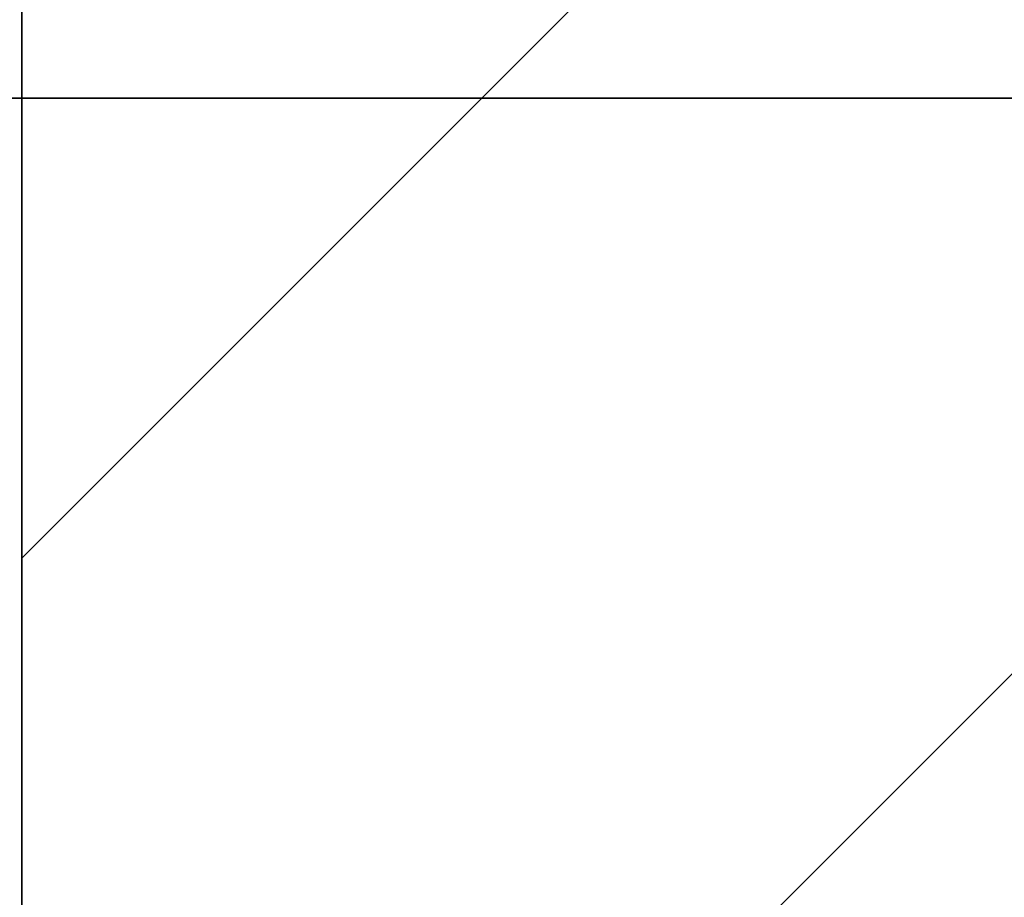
# Model space of a CAD drawing. Extents: x -132 to 668, y -61 to 533.
# Tile 264 of 321: x 76.76 to 79.28, y 463.39 to 465.64. Entities that reach past the tile are written whole.
import ezdxf

# ---------------------------------------------------------------- set-up
doc = ezdxf.new("R2010")
doc.units = 0
doc.layers.get('0').update_dxf_attribs({"lineweight": 5})
doc.layers.add('5_EG-BESTAND', color=7, linetype='Continuous', lineweight=25)
doc.layers.add('A_Innenwand', color=7, linetype='Continuous', lineweight=35, true_color=0x80ff80)

# ---------------------------------------------------------------- blocks, each defined once
blk = doc.blocks.new('Referenz-A07AMLRC1N', base_point=(61.7834, 465.4354))
at = {"layer": '5_EG-BESTAND', "color": 0, "lineweight": 35}
blk.add_line((120.8736, 465.4354), (61.7834, 465.4354), dxfattribs=at)
blk = doc.blocks.new('Referenz-A07AMLRO1N', base_point=(61.7834, 423.9531))
at = {"layer": 'A_Innenwand', "color": 0, "linetype": 'ByBlock', "ltscale": 0.35}
blk.add_line((76.7643, 491.2354), (76.7643, 441.6354), dxfattribs=at)
blk.add_line((76.7643, 491.2354), (76.7643, 441.6354), dxfattribs=at)
at = {"layer": 'A_Innenwand', "color": 0, "linetype": 'ByBlock', "lineweight": 18, "ltscale": 0.18}
for p, q in [((76.7643, 464.2588), (79.9609, 467.4554)), ((76.7643, 461.4304), (79.9609, 464.627))]:
    blk.add_line(p, q, dxfattribs=at)

msp = doc.modelspace()

# ---------------------------------------------------------------- block references
at = {"color": 251, "lineweight": 25, "ltscale": 0.25, "true_color": 0x585858}
for name, p in [('Referenz-A07AMLRO1N', (61.7834, 423.9531)), ('Referenz-A07AMLRC1N', (61.7834, 465.4354))]:
    msp.add_blockref(name, p, dxfattribs=at)

doc.saveas('drawing.dxf')
